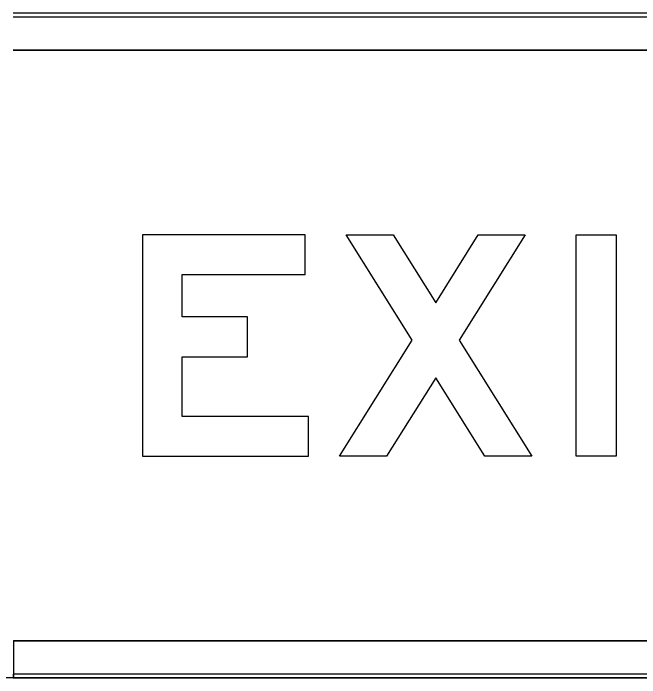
# Model space of a CAD drawing. Extents: x 2149961 to 2150220, y 145114 to 145240.
# Drawn here: x 2150034.686 to 2150037.517, y 145154.633 to 145157.634 of the extents above; entities that cross this region are included whole.
import ezdxf

# ---------------------------------------------------------------- set-up
doc = ezdxf.new("R2010")
doc.units = 0
for name, color, linetype in [('GSBWFILL', 7, 'Continuous'), ('GSCOLORFILL', 7, 'Continuous'), ('GSOUTLINE', 7, 'Continuous')]:
    doc.layers.add(name, color=color, linetype=linetype)

msp = doc.modelspace()

# ---------------------------------------------------------------- linework, layer by layer
at = {"layer": 'GSBWFILL'}
for p, q in [((2150046.3534, 145157.6336), (2150034.6865, 145157.6336)), ((2150034.6865, 145157.4669), (2150046.3534, 145157.4669)), ((2150046.3534, 145154.7996), (2150034.6881, 145154.7996)), ((2150034.6881, 145154.7996), (2150034.6881, 145154.6329)), ((2150046.02, 145154.6329), (2150032.52, 145154.6329)), ((2150034.6881, 145154.6329), (2150046.3534, 145154.6329))]:
    msp.add_line(p, q, dxfattribs=at)
for points in [[(2150036.0198, 145155.8132), (2150035.4498, 145155.8132), (2150035.4498, 145156.0822), (2150035.7448, 145156.0822), (2150035.7448, 145156.2622), (2150035.4498, 145156.2622), (2150035.4498, 145156.4532), (2150036.0048, 145156.4532), (2150036.0048, 145156.6332), (2150035.2698, 145156.6332), (2150035.2698, 145155.6332), (2150036.0198, 145155.6332)], [(2150036.8173, 145155.6332), (2150036.5948, 145155.9878), (2150036.3723, 145155.6332), (2150036.1598, 145155.6332), (2150036.4886, 145156.1571), (2150036.1898, 145156.6332), (2150036.4023, 145156.6332), (2150036.5948, 145156.3264), (2150036.7873, 145156.6332), (2150036.9998, 145156.6332), (2150036.7011, 145156.1571), (2150037.0298, 145155.6332)], [(2150037.2298, 145155.6332), (2150037.2298, 145156.6332), (2150037.4098, 145156.6332), (2150037.4098, 145155.6332)]]:
    msp.add_lwpolyline(points, close=True, dxfattribs=at)
at = {"layer": 'GSCOLORFILL'}
for p, q in [((2150046.3534, 145157.6336), (2150034.6865, 145157.6336)), ((2150046.3534, 145157.6336), (2150034.6865, 145157.6336)), ((2150046.3534, 145157.6336), (2150034.6865, 145157.6336)), ((2150034.6865, 145157.6169), (2150046.3534, 145157.6169)), ((2150034.6865, 145157.4669), (2150046.3534, 145157.4669)), ((2150046.3534, 145154.7996), (2150034.6881, 145154.7996)), ((2150034.6881, 145154.7996), (2150034.6881, 145154.6329)), ((2150046.3534, 145154.6496), (2150034.6866, 145154.6496)), ((2150034.6866, 145154.6496), (2150034.6866, 145154.6329)), ((2150046.02, 145154.6329), (2150032.52, 145154.6329)), ((2150046.02, 145154.6329), (2150032.52, 145154.6329)), ((2150046.02, 145154.6329), (2150032.52, 145154.6329)), ((2150034.6865, 145154.6329), (2150046.3534, 145154.6329)), ((2150034.6866, 145154.6329), (2150046.3534, 145154.6329)), ((2150034.6881, 145154.6329), (2150046.3534, 145154.6329))]:
    msp.add_line(p, q, dxfattribs=at)
for points in [[(2150036.0198, 145155.8132), (2150035.4498, 145155.8132), (2150035.4498, 145156.0822), (2150035.7448, 145156.0822), (2150035.7448, 145156.2622), (2150035.4498, 145156.2622), (2150035.4498, 145156.4532), (2150036.0048, 145156.4532), (2150036.0048, 145156.6332), (2150035.2698, 145156.6332), (2150035.2698, 145155.6332), (2150036.0198, 145155.6332)], [(2150036.8173, 145155.6332), (2150036.5948, 145155.9878), (2150036.3723, 145155.6332), (2150036.1598, 145155.6332), (2150036.4886, 145156.1571), (2150036.1898, 145156.6332), (2150036.4023, 145156.6332), (2150036.5948, 145156.3264), (2150036.7873, 145156.6332), (2150036.9998, 145156.6332), (2150036.7011, 145156.1571), (2150037.0298, 145155.6332)], [(2150037.2298, 145155.6332), (2150037.2298, 145156.6332), (2150037.4098, 145156.6332), (2150037.4098, 145155.6332)]]:
    msp.add_lwpolyline(points, close=True, dxfattribs=at)
at = {"layer": 'GSOUTLINE'}
for p, q in [((2150046.3534, 145157.6336), (2150034.6865, 145157.6336)), ((2150046.3534, 145157.4669), (2150034.6865, 145157.4669)), ((2150034.6865, 145154.7996), (2150046.3534, 145154.7996)), ((2150046.02, 145154.6329), (2150032.52, 145154.6329)), ((2150034.6865, 145154.6329), (2150046.3534, 145154.6329))]:
    msp.add_line(p, q, dxfattribs=at)
for points in [[(2150036.0198, 145155.8132), (2150035.4498, 145155.8132), (2150035.4498, 145156.0822), (2150035.7448, 145156.0822), (2150035.7448, 145156.2622), (2150035.4498, 145156.2622), (2150035.4498, 145156.4532), (2150036.0048, 145156.4532), (2150036.0048, 145156.6332), (2150035.2698, 145156.6332), (2150035.2698, 145155.6332), (2150036.0198, 145155.6332)], [(2150036.8173, 145155.6332), (2150036.5948, 145155.9878), (2150036.3723, 145155.6332), (2150036.1598, 145155.6332), (2150036.4886, 145156.1571), (2150036.1898, 145156.6332), (2150036.4023, 145156.6332), (2150036.5948, 145156.3264), (2150036.7873, 145156.6332), (2150036.9998, 145156.6332), (2150036.7011, 145156.1571), (2150037.0298, 145155.6332)], [(2150037.2298, 145155.6332), (2150037.2298, 145156.6332), (2150037.4098, 145156.6332), (2150037.4098, 145155.6332)]]:
    msp.add_lwpolyline(points, close=True, dxfattribs=at)

doc.saveas('drawing.dxf')
